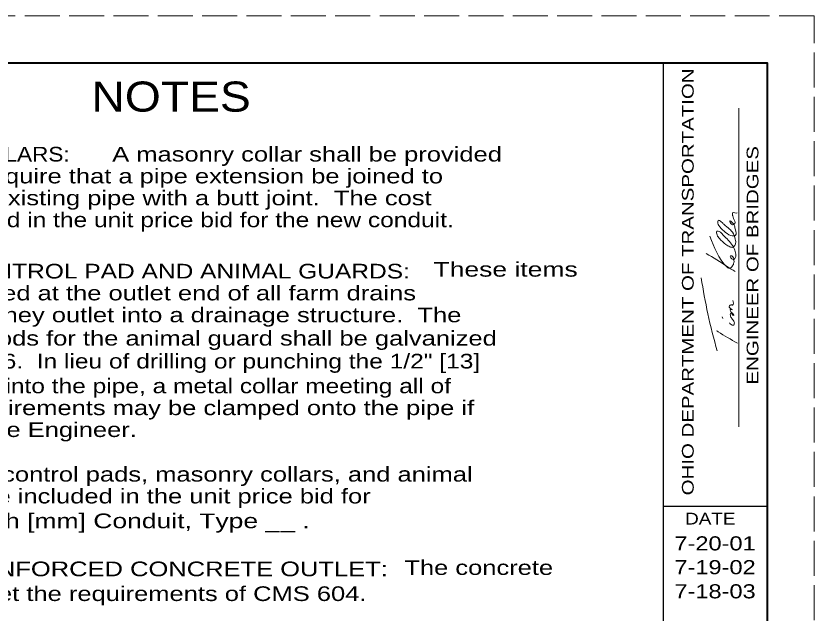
# Model space of a CAD drawing. Extents: x 1083.1 to 1117.1, y 697.4 to 741.4.
# Drawn here: x 1108.64 to 1117.13, y 735.01 to 741.35 of the extents above; entities that cross this region are included whole.
import ezdxf
from ezdxf.enums import TextEntityAlignment as Align

# ---------------------------------------------------------------- set-up
doc = ezdxf.new("R2010")
doc.units = 0
doc.header["$LTSCALE"] = 0.062
doc.linetypes.add('LONG_DASHED', pattern=[7.5, 6, -1.5])
doc.layers.add('1', color=7, linetype='Continuous', lineweight=13)

msp = doc.modelspace()

# ---------------------------------------------------------------- linework, layer by layer
at = {"layer": '1', "lineweight": 25}
for p, q in [((1085.12642, 740.85408), (1116.62642, 740.85408)), ((1115.52642, 719.85408), (1115.52642, 740.85408)), ((1116.62642, 740.85408), (1116.62642, 719.85408)), ((1116.62642, 736.13825), (1115.52642, 736.13825))]:
    msp.add_line(p, q, dxfattribs=at)
at = {"layer": '1'}
for p, q in [((1116.32517, 736.98508), (1116.32517, 740.37517)), ((1116.15767, 738.136), (1116.1475, 738.15525))]:
    msp.add_line(p, q, dxfattribs=at)
at = {"layer": '1', "linetype": 'LONG_DASHED'}
msp.add_lwpolyline([(1083.12642, 719.35408), (1117.12642, 719.35408), (1117.12642, 741.35408), (1083.12642, 741.35408)], close=True, dxfattribs=at)
at = {"layer": '1', "lineweight": 40}
msp.add_lwpolyline([(1085.12642, 740.85408), (1116.62642, 740.85408), (1116.62642, 719.85408), (1085.12642, 719.85408)], close=True, dxfattribs=at)
msp.add_lwpolyline([(1085.12642, 740.85408), (1116.62642, 740.85408), (1116.62642, 719.85408), (1085.12642, 719.85408)], close=True, dxfattribs=at)
at = {"layer": '1'}
for points in [[(1116.01825, 739.01108), (1116.20142, 738.68275), (1116.21658, 738.67217), (1116.22675, 738.67217), (1116.25867, 738.69583), (1116.27375, 738.73), (1116.26875, 738.78125), (1116.25183, 738.80308), (1116.23833, 738.80308), (1116.23658, 738.79008), (1116.24675, 738.77492), (1116.26025, 738.7665), (1116.27533, 738.7665), (1116.2905, 738.78808), (1116.29392, 738.80742), (1116.28367, 738.86275), (1116.20142, 738.98317), (1116.15592, 739.02783), (1116.119, 739.06242), (1116.09383, 739.06458), (1116.09558, 739.026), (1116.12075, 738.98725), (1116.188, 738.92492), (1116.23008, 738.8995), (1116.26375, 738.895), (1116.28708, 738.921), (1116.29392, 738.95517), (1116.28883, 738.98092), (1116.25867, 739.05408), (1116.22842, 739.08608), (1116.16783, 739.1395), (1116.13917, 739.16533), (1116.10567, 739.18058), (1116.10225, 739.15258), (1116.11233, 739.12675), (1116.1695, 739.06683), (1116.24017, 739.01958), (1116.29217, 739.02192), (1116.2905, 739.07958), (1116.27867, 739.1225), (1116.26533, 739.14825), (1116.25517, 739.159), (1116.23175, 739.174), (1116.2335, 739.15692), (1116.26875, 739.13542), (1116.28367, 739.14617), (1116.27058, 739.19983), (1116.262, 739.22775), (1116.25867, 739.24042), (1116.25867, 739.25325), (1116.25867, 739.26192), (1116.28367, 739.25975), (1116.30908, 739.25975)], [(1115.97942, 738.82883), (1116.20317, 738.69133), (1116.28883, 738.63567)], [(1116.09567, 737.79183), (1115.997, 738.18708), (1115.92575, 738.56942)], [(1116.22675, 738.09075), (1116.235, 738.08008), (1116.27217, 738.06717), (1116.27692, 738.09958), (1116.25183, 738.136), (1116.23658, 738.17225), (1116.23658, 738.1915), (1116.25183, 738.18525), (1116.262, 738.17442), (1116.27217, 738.17008), (1116.2485, 738.20225), (1116.23658, 738.21725), (1116.2335, 738.23458), (1116.25692, 738.228), (1116.2485, 738.23667), (1116.22333, 738.2645), (1116.2335, 738.27967), (1116.25025, 738.28167), (1116.25867, 738.27967), (1116.26875, 738.301), (1116.262, 738.32892)], [(1116.31083, 737.87625), (1116.10567, 737.99625), (1116.09008, 738.00667)]]:
    msp.add_spline(points, degree=3, dxfattribs=at)

# ---------------------------------------------------------------- texts
at = {"layer": '1', "width": 1.3}
for s, p in [('OHIO DEPARTMENT OF TRANSPORTATION', (1115.84633, 738.52633)), ('ENGINEER OF BRIDGES', (1116.53467, 738.70312))]:
    msp.add_text(s, height=0.125, rotation=90, dxfattribs=at).set_placement(p, align=Align.CENTER)
at = {"layer": '1'}
for s, height, width, p in [('NOTES', 0.32, 1.15, (1109.43983, 740.33683)), ('MASONRY COLLARS:', 0.156, 1.15, (1106.74217, 739.8065)), ('A masonry collar shall be provided', 0.156, 1.3, (1109.66108, 739.8065)), ('where plans require that a pipe extension be joined to', 0.156, 1.3, (1106.74217, 739.57383)), ('the end of an existing pipe with a butt joint.  The cost', 0.156, 1.3, (1106.74217, 739.34117)), ('shall be included in the unit price bid for the new conduit.', 0.156, 1.25, (1106.74217, 739.10842)), ('EROSION CONTROL PAD AND ANIMAL GUARDS:', 0.156, 1.25, (1106.74217, 738.56275)), ('These items ', 0.156, 1.35, (1113.07883, 738.58225)), ('shall be provided at the outlet end of all farm drains', 0.156, 1.3, (1106.74217, 738.33008)), ('except where they outlet into a drainage structure.  The', 0.156, 1.3, (1106.74217, 738.09733)), ('steel bolts or rods for the animal guard shall be galvanized', 0.156, 1.3, (1106.74217, 737.8495)), ('per CMS 710.06.  In lieu of drilling or punching the 1/2" [13]', 0.156, 1.25, (1106.74217, 737.60567)), ('diameter holes into the pipe, a metal collar meeting all of', 0.156, 1.25, (1106.74217, 737.34242)), ('the above requirements may be clamped onto the pipe if ', 0.156, 1.3, (1106.74217, 737.10975)), ('approved by the Engineer.', 0.156, 1.3, (1106.74217, 736.87708)), ('          Erosion control pads, masonry collars, and animal', 0.156, 1.3, (1106.74217, 736.4035)), ('guards shall be included in the unit price bid for', 0.156, 1.3, (1106.74217, 736.17083)), ('    Item 603 - __ inch [mm] Conduit, Type __ .', 0.156, 1.35, (1106.1105, 735.9075)), ('The concrete', 0.156, 1.3, (1112.76842, 735.41075)), ('outlet shall meet the requirements of CMS 604.', 0.156, 1.3, (1106.698, 735.13333))]:
    msp.add_text(s, height=height, dxfattribs=dict(at, width=width)).set_placement(p)
for s, height, width, p in [('DATE', 0.125, 1.2, (1116.02312, 735.94683)), ('7-20-01', 0.15, 1.25, (1116.07346, 735.67133)), ('PRECAST REINFORCED CONCRETE OUTLET:', 0.156, 1.3, (1109.60979, 735.39675)), ('7-19-02', 0.15, 1.25, (1116.07346, 735.41825)), ('7-18-03', 0.15, 1.25, (1116.07342, 735.16167))]:
    msp.add_text(s, height=height, dxfattribs=dict(at, width=width)).set_placement(p, align=Align.CENTER)

doc.saveas('drawing.dxf')
